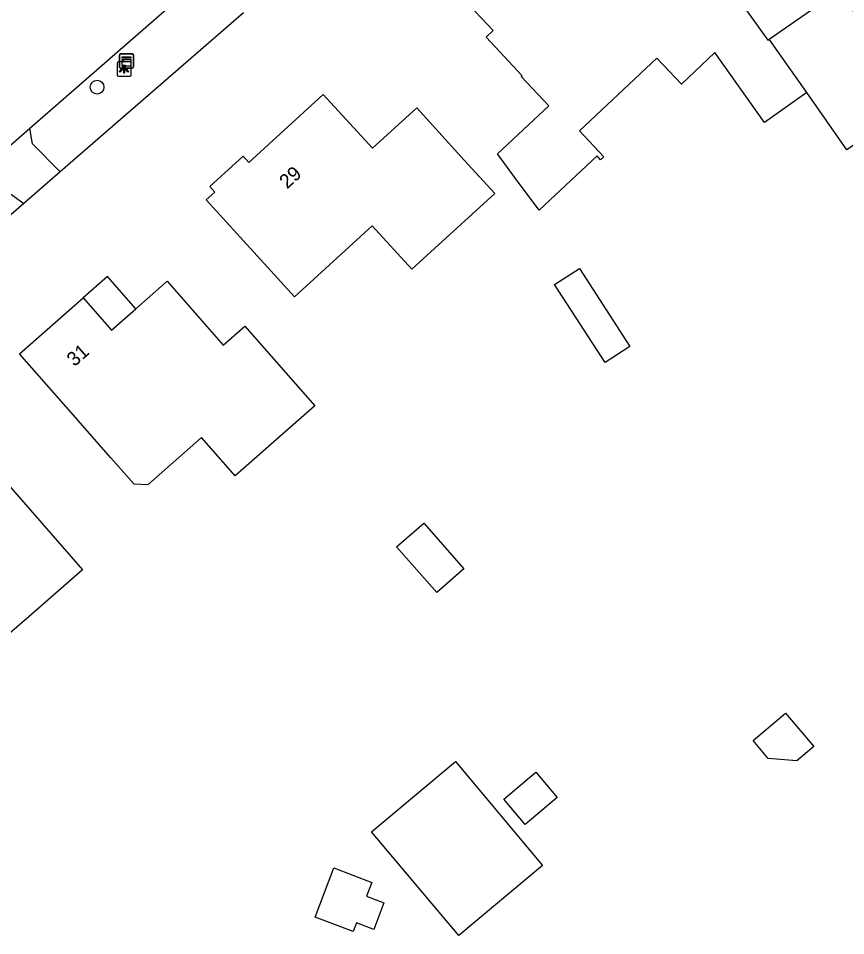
# Model space of a CAD drawing. Extents: x 157321 to 158827, y 386650 to 388532.
# Drawn here: x 157693.2 to 157751.7, y 388093.5 to 388158.4 of the extents above; entities that cross this region are included whole.
import ezdxf

# ---------------------------------------------------------------- set-up
doc = ezdxf.new("R2010")
doc.units = 0
for name, color, linetype in [('IMGEO_Boom', 7, 'Continuous'), ('IMGEO_Groenvoorziening', 7, 'Continuous'), ('IMGEO_Kast', 7, 'Continuous'), ('IMGEO_Lichtpunt', 7, 'Continuous'), ('IMGEO_Pand', 7, 'Continuous'), ('IMGEO_Pand_nummerreeks', 7, 'Continuous'), ('IMGEO_Pand_overbouw', 7, 'Continuous'), ('IMGEO_Rijbaan_lokaal_open', 7, 'Continuous')]:
    doc.layers.add(name, color=color, linetype=linetype)

msp = doc.modelspace()

# ---------------------------------------------------------------- linework, layer by layer
at = {"layer": 'IMGEO_Boom'}
msp.add_circle((157698.768, 388153.508), 0.489, dxfattribs=at)
at = {"layer": 'IMGEO_Groenvoorziening'}
for points in [[(157709.136, 388158.769), (157696.163, 388147.519)], [(157693.585, 388145.283), (157689.338, 388141.6)]]:
    msp.add_lwpolyline(points, dxfattribs=at)
at = {"layer": 'IMGEO_Kast'}
for p, q in [((157700.351, 388154.938), (157700.351, 388155.779)), ((157700.351, 388155.779), (157700.351, 388154.938)), ((157700.426, 388155.863), (157701.267, 388155.863)), ((157701.267, 388155.863), (157700.426, 388155.863)), ((157701.351, 388155.788), (157701.351, 388154.947)), ((157701.351, 388154.947), (157701.351, 388155.788)), ((157701.276, 388154.863), (157700.435, 388154.863)), ((157700.435, 388154.863), (157701.276, 388154.863))]:
    msp.add_line(p, q, dxfattribs=at)
for points in [[(157700.546, 388155.653), (157701.146, 388155.653), (157701.146, 388155.568), (157700.546, 388155.568), (157700.546, 388155.653)], [(157700.546, 388155.478), (157701.146, 388155.478), (157701.146, 388154.989), (157700.546, 388154.989), (157700.546, 388155.478)]]:
    msp.add_lwpolyline(points, dxfattribs=at)
msp.add_circle((157700.63, 388155.327), 0.0377, dxfattribs=at)
for centre, start, end in [((157700.429, 388155.785), 92.4484, 184.28452), ((157700.429, 388155.785), 92.4484, 184.28452), ((157701.273, 388155.785), 2.4484, 94.28452), ((157701.273, 388155.785), 2.4484, 94.28452), ((157700.429, 388154.941), 182.4484, 274.28452), ((157700.429, 388154.941), 182.4484, 274.28452), ((157701.273, 388154.941), 272.4484, 4.28452), ((157701.273, 388154.941), 272.4484, 4.28452)]:
    msp.add_arc(centre, 0.0779, start, end, dxfattribs=at)
at = {"layer": 'IMGEO_Lichtpunt'}
for p, q in [((157700.18, 388155.195), (157700.18, 388154.388)), ((157700.18, 388155.195), (157700.18, 388154.388)), ((157701.082, 388155.29), (157700.274, 388155.29)), ((157701.082, 388155.29), (157700.274, 388155.29)), ((157701.176, 388154.388), (157701.176, 388155.195)), ((157701.176, 388154.388), (157701.176, 388155.195)), ((157700.274, 388154.294), (157701.082, 388154.294)), ((157700.274, 388154.294), (157701.082, 388154.294))]:
    msp.add_line(p, q, dxfattribs=at)
for points in [[(157700.554, 388154.859), (157700.593, 388154.831), (157700.405, 388154.569), (157700.367, 388154.596), (157700.554, 388154.859)], [(157700.656, 388154.811), (157700.703, 388154.811), (157700.703, 388154.489), (157700.656, 388154.489), (157700.656, 388154.811)], [(157700.766, 388154.831), (157700.804, 388154.858), (157700.991, 388154.596), (157700.952, 388154.568), (157700.766, 388154.831)]]:
    msp.add_lwpolyline(points, dxfattribs=at)
msp.add_circle((157700.679, 388154.993), 0.0994, dxfattribs=at)
for centre, start, end in [((157700.274, 388155.195), 90, 180), ((157700.274, 388155.195), 90, 180), ((157701.082, 388155.195), 0, 90), ((157701.082, 388155.195), 0, 90), ((157700.274, 388154.388), 180, 270), ((157700.274, 388154.388), 180, 270), ((157701.082, 388154.388), 270, 0), ((157701.082, 388154.388), 270, 360)]:
    msp.add_arc(centre, 0.0946, start, end, dxfattribs=at)
at = {"layer": 'IMGEO_Pand'}
for points in [[(157742.69, 388161.797), (157746.219, 388156.84), (157746.324, 388156.913)], [(157746.324, 388156.913), (157751.253, 388160.359), (157756.726, 388152.526), (157751.802, 388149.067), (157748.97, 388153.123)], [(157748.97, 388153.123), (157745.974, 388151.003), (157742.483, 388155.96), (157740.103, 388153.72), (157738.362, 388155.57), (157732.888, 388150.419), (157734.616, 388148.583), (157734.395, 388148.375), (157734.136, 388148.651), (157730.049, 388144.805), (157728.375, 388147.058), (157727.091, 388148.785), (157730.717, 388152.198), (157728.778, 388154.258), (157728.846, 388154.322), (157726.293, 388157.035), (157726.801, 388157.512), (157724.654, 388159.794)], [(157748.97, 388153.123), (157746.324, 388156.913)], [(157724.749, 388148.35), (157726.909, 388145.98), (157721.036, 388140.629), (157718.237, 388143.7), (157712.729, 388138.681), (157709.856, 388141.833), (157706.489, 388145.529), (157707.098, 388146.084), (157706.735, 388146.482), (157709.098, 388148.635), (157709.505, 388148.189), (157714.775, 388152.991), (157718.243, 388149.186), (157721.382, 388152.046), (157724.749, 388148.35)], [(157736.469, 388135.166), (157734.724, 388134.031), (157731.141, 388139.54), (157732.887, 388140.675), (157736.469, 388135.166)], [(157708.536, 388126.018), (157706.16, 388128.724), (157702.35, 388125.379), (157701.395, 388125.414), (157699.744, 388127.294), (157696.584, 388130.892), (157693.285, 388134.65), (157697.794, 388138.61), (157699.799, 388136.326), (157701.322, 388137.664), (157701.511, 388137.83), (157703.728, 388139.777), (157707.027, 388136.019), (157707.69, 388135.264), (157709.22, 388136.607), (157714.172, 388130.967), (157712.643, 388129.624), (157708.536, 388126.018)], [(157693.955, 388116.068), (157691.685, 388114.089), (157689.091, 388117.063), (157686.177, 388114.522), (157682.561, 388118.669), (157679.274, 388122.437), (157682.587, 388125.327), (157683.688, 388124.065), (157686.284, 388126.329), (157689.344, 388128.998), (157692.63, 388125.229), (157697.741, 388119.369), (157693.955, 388116.068)], [(157724.719, 388119.429), (157722.799, 388117.746), (157719.963, 388120.983), (157721.884, 388122.666), (157724.719, 388119.429)], [(157749.467, 388106.852), (157748.264, 388105.842), (157746.255, 388106.013), (157745.181, 388107.292), (157747.479, 388109.221), (157749.467, 388106.852)], [(157730.283, 388098.447), (157724.357, 388093.475), (157718.193, 388100.821), (157724.119, 388105.793), (157730.283, 388098.447)], [(157731.323, 388103.251), (157729.045, 388101.34), (157727.536, 388103.138), (157729.814, 388105.049), (157731.323, 388103.251)], [(157718.341, 388093.92), (157717.115, 388094.387), (157716.877, 388093.762), (157714.201, 388094.781), (157715.527, 388098.262), (157718.203, 388097.243), (157717.829, 388096.26), (157719.055, 388095.793), (157718.341, 388093.92)]]:
    msp.add_lwpolyline(points, dxfattribs=at)
at = {"layer": 'IMGEO_Pand_overbouw'}
msp.add_lwpolyline([(157699.506, 388140.114), (157697.794, 388138.61), (157699.799, 388136.326), (157701.322, 388137.664), (157701.511, 388137.83)], close=True, dxfattribs=at)
at = {"layer": 'IMGEO_Rijbaan_lokaal_open'}
for points in [[(157694.016, 388150.599), (157705.693, 388160.808), (157706.626, 388161.633)], [(157690.058, 388147.139), (157694.016, 388150.599)], [(157696.163, 388147.519), (157694.196, 388149.508), (157694.016, 388150.599)], [(157696.163, 388147.519), (157693.585, 388145.283)], [(157690.058, 388147.139), (157691.22, 388146.973), (157693.585, 388145.283)]]:
    msp.add_lwpolyline(points, dxfattribs=at)

# ---------------------------------------------------------------- texts
at = {"layer": 'IMGEO_Pand_nummerreeks'}
for s, rotation, p in [('29', 42.00478, (157712.213, 388146.269)), ('31', 41.29307, (157697.168, 388133.694))]:
    msp.add_text(s, height=1, rotation=rotation, dxfattribs=at).set_placement(p)

doc.saveas('drawing.dxf')
